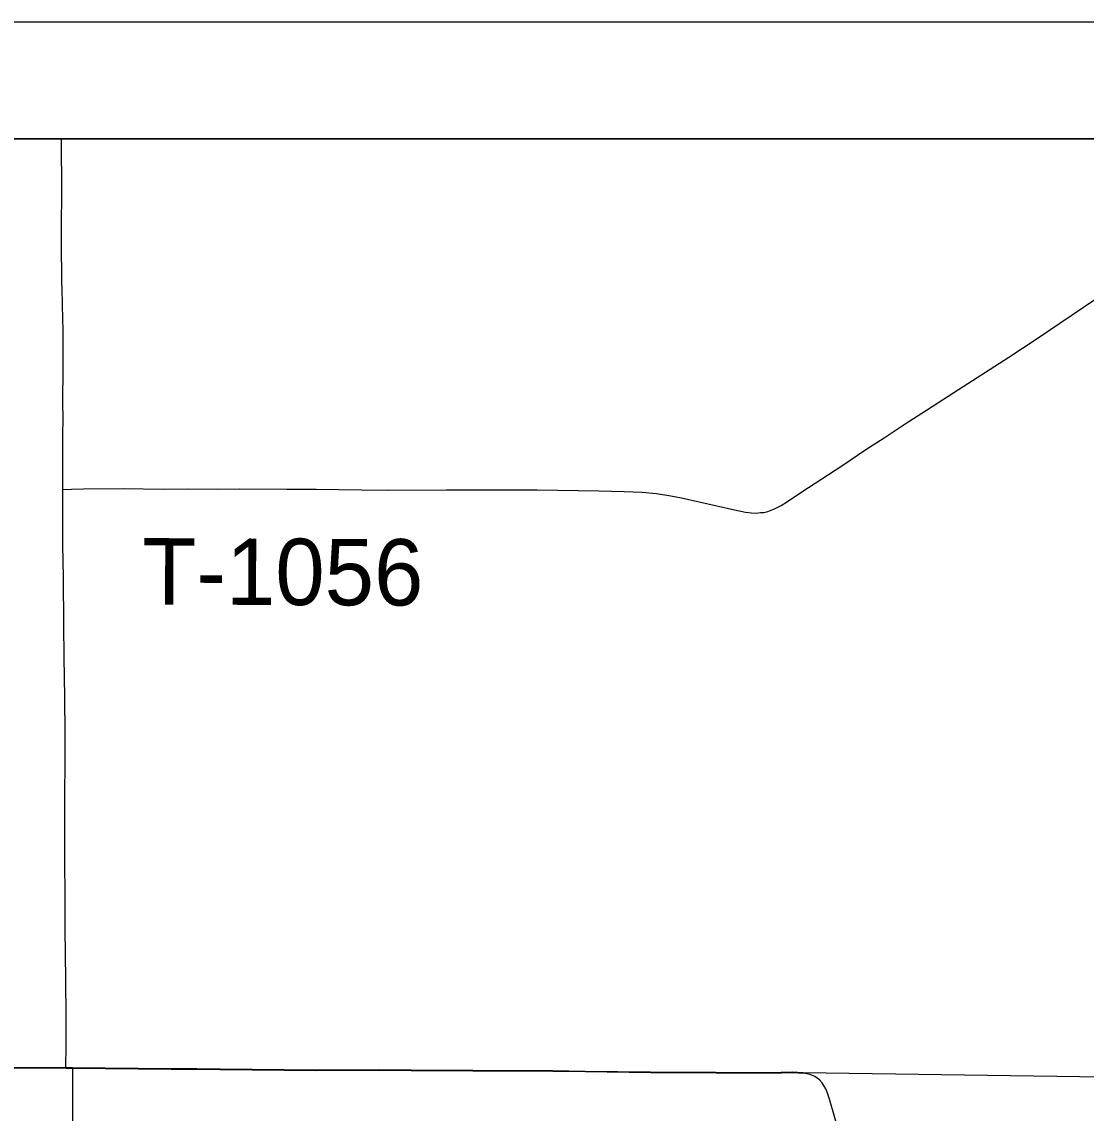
# Model space of a CAD drawing. Extents: x 0 to 34, y 0 to 22.
# Drawn here: x 6.084 to 6.994, y 20.066 to 21 of the extents above; entities that cross this region are included whole.
import ezdxf

# ---------------------------------------------------------------- set-up
doc = ezdxf.new("R2010")
doc.units = 0
for name, color, linetype in [('GM_X_Rail_Line', 7, 'Continuous'), ('GM_X_Township_Road', 7, 'Continuous'), ('GM_X_Township_Road_Text', 7, 'Continuous'), ('SH_Data', 7, 'Continuous')]:
    doc.layers.add(name, color=color, linetype=linetype)

msp = doc.modelspace()

# ---------------------------------------------------------------- linework, layer by layer
at = {"layer": 'GM_X_Rail_Line'}
msp.add_lwpolyline([(6.02829, 20.10544), (6.12106, 20.10515), (6.12684, 20.10506), (6.21108, 20.10418), (6.23316, 20.10431), (6.25315, 20.10393), (6.30791, 20.10337), (6.33586, 20.10307), (6.38868, 20.10324), (6.41665, 20.10315), (6.46942, 20.10285), (6.53774, 20.10242), (6.56571, 20.10206), (6.62164, 20.10137), (6.67759, 20.10105), (6.71488, 20.10092), (6.73353, 20.10117), (6.7429, 20.10123), (6.75222, 20.10077), (7.12725, 20.09528), (7.11871, 20.71882), (7.11891, 20.9), (4.7404, 20.9)], dxfattribs=at)
at = {"layer": 'GM_X_Township_Road'}
msp.add_line((6.12128, 20.10461), (6.12706, 20.10451), dxfattribs=at)
for points in [[(6.11864, 20.59966), (6.11854, 20.63004), (6.11868, 20.64867), (6.11878, 20.65796), (6.11858, 20.6766), (6.11891, 20.70144), (6.11892, 20.71697), (6.11893, 20.72628), (6.11893, 20.73555), (6.11833, 20.75723), (6.11793, 20.77272), (6.1178, 20.77583), (6.11774, 20.78204), (6.11765, 20.78823), (6.11748, 20.80064), (6.11751, 20.82548), (6.11768, 20.85345), (6.11745, 20.9)], [(6.11864, 20.59966), (6.12593, 20.59996), (6.13629, 20.60025), (6.17038, 20.60054), (6.20473, 20.60017), (6.22632, 20.60029), (6.25111, 20.60017), (6.26998, 20.60029), (6.3102, 20.60004), (6.33536, 20.60004), (6.37409, 20.59954), (6.39718, 20.59924), (6.44687, 20.59939), (6.48415, 20.59951), (6.52453, 20.59947), (6.57732, 20.5985), (6.59903, 20.59817), (6.61451, 20.59744), (6.62682, 20.59627), (6.63904, 20.59441), (6.64816, 20.59264), (6.66329, 20.58927), (6.69355, 20.58226), (6.7028, 20.58029), (6.70786, 20.57966), (6.71206, 20.57954), (6.71563, 20.58004), (6.71847, 20.58016), (6.72205, 20.58102), (6.725, 20.58201), (6.72761, 20.58332), (6.73332, 20.58598), (6.7387, 20.58953), (6.75116, 20.59767), (6.7854, 20.62001), (6.80602, 20.63386), (6.82155, 20.64408), (6.83968, 20.65596), (6.8579, 20.66763), (6.88134, 20.68286), (6.92842, 20.71302), (6.95169, 20.72853), (7.01254, 20.76936)], [(6.12128, 20.10461), (6.12144, 20.12435), (6.12152, 20.14914), (6.12126, 20.18014), (6.12056, 20.22363), (6.12051, 20.23605), (6.12056, 20.24534), (6.12047, 20.25774), (6.12025, 20.27605), (6.12025, 20.28604), (6.12026, 20.29981), (6.12026, 20.31325), (6.12035, 20.32879), (6.12054, 20.3754), (6.12051, 20.39092), (6.1202, 20.42195), (6.11982, 20.45609), (6.11934, 20.48404), (6.11909, 20.52444), (6.11848, 20.55238), (6.11851, 20.57411), (6.11865, 20.59586), (6.11864, 20.59966)], [(5.10061, 20.10955), (5.14282, 20.10937), (5.2112, 20.10878), (5.31688, 20.10769), (5.33551, 20.10749), (5.39456, 20.10757), (5.44118, 20.10735), (5.47538, 20.10712), (5.51267, 20.1067), (5.57483, 20.10647), (5.62145, 20.10604), (5.6805, 20.10588), (5.74888, 20.10558), (5.78306, 20.10555), (5.81411, 20.1052), (5.85447, 20.10531), (5.88553, 20.10542), (5.93217, 20.10549), (5.98499, 20.10494), (6.0285, 20.10489), (6.12128, 20.10461)], [(6.12706, 20.10451), (6.2113, 20.10363), (6.23338, 20.10376), (6.25336, 20.10338), (6.30812, 20.10282), (6.33607, 20.10253), (6.3889, 20.10269), (6.41687, 20.1026), (6.46963, 20.1023), (6.53795, 20.10187), (6.56593, 20.10151), (6.62186, 20.10082), (6.67781, 20.1005), (6.71509, 20.10037), (6.73375, 20.10063), (6.74311, 20.10068), (6.75243, 20.10022)], [(6.12728, 20.05128), (6.12722, 20.0699), (6.12706, 20.10451)], [(6.85805, 19.86278), (6.84431, 19.88297), (6.83204, 19.90094), (6.82728, 19.90902), (6.82309, 19.91741), (6.81955, 19.92611), (6.81482, 19.94096), (6.78767, 20.03335), (6.77467, 20.07808), (6.7727, 20.08389), (6.77153, 20.08669), (6.77027, 20.08901), (6.76864, 20.09196), (6.76629, 20.09452), (6.76231, 20.09738), (6.75813, 20.09908), (6.75243, 20.10022)]]:
    msp.add_lwpolyline(points, dxfattribs=at)
at = {"layer": 'SH_Data'}
for p, q in [((4.6404, 21), (11.6404, 21)), ((4.7404, 20.9), (11.5404, 20.9))]:
    msp.add_line(p, q, dxfattribs=at)

# ---------------------------------------------------------------- texts
at = {"layer": 'GM_X_Township_Road_Text'}
msp.add_text('T-1056', height=0.056818, rotation=359.76574, dxfattribs=at).set_placement((6.18639, 20.50137))

doc.saveas('drawing.dxf')
